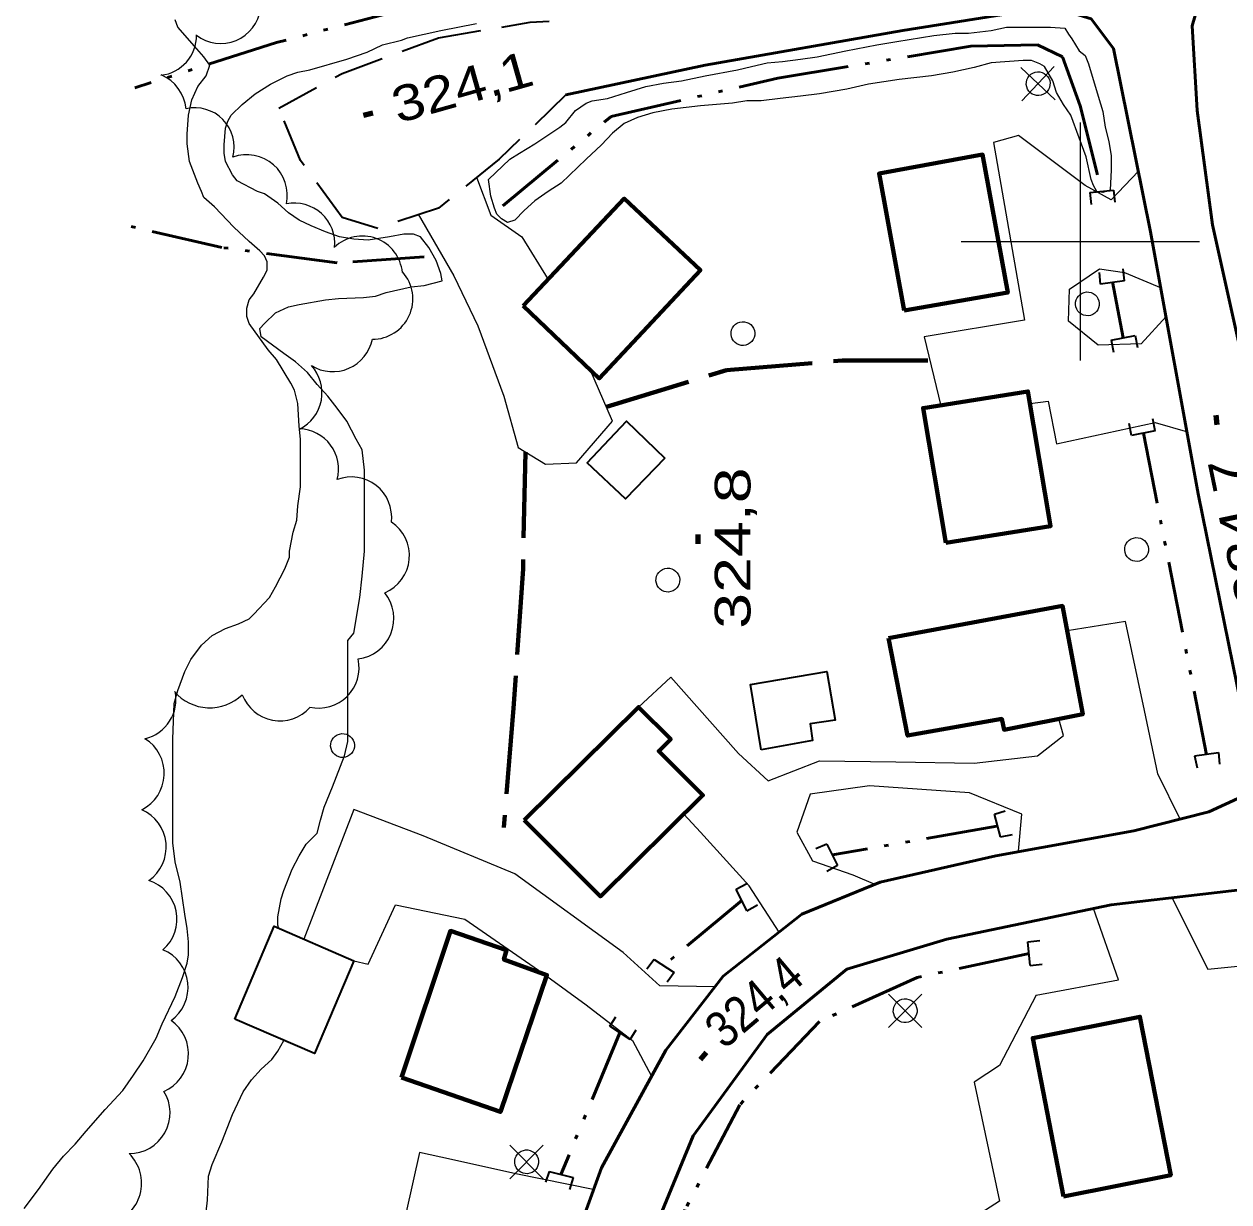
# Model space of a CAD drawing. Extents: x 240591 to 242335, y 5323482 to 5326937.
# Drawn here: x 240911.3 to 241012.5, y 5324919.3 to 5325018.2 of the extents above; entities that cross this region are included whole.
import ezdxf
from ezdxf.enums import TextEntityAlignment as Align

# ---------------------------------------------------------------- set-up
doc = ezdxf.new("R2010")
doc.units = 0
doc.header["$LTSCALE"] = 1.2
for name, pattern in [('DASH_DOUBLE_DOT', [9.2, 5, -1.2, 0.3, -1.2, 0.3, -1.2]), ('LONG_DASHED', [7.5, 6, -1.5]), ('MEDIUM_DASHED', [4.5, 3, -1.5])]:
    doc.linetypes.add(name, pattern=pattern)
for name, color, linetype, lineweight in [('19', 7, 'Continuous', 13), ('2', 7, 'Continuous', 13), ('21', 7, 'Continuous', 53), ('22', 7, 'LONG_DASHED', 70), ('26', 7, 'Continuous', 35), ('3', 7, 'Continuous', 140), ('31', 7, 'Continuous', 70), ('36', 7, 'Continuous', 13), ('4', 7, 'DASH_DOUBLE_DOT', 53), ('44', 7, 'Continuous', 25), ('61', 7, 'Continuous', 13)]:
    doc.layers.add(name, color=color, linetype=linetype, lineweight=lineweight)

msp = doc.modelspace()

# ---------------------------------------------------------------- linework, layer by layer
at = {"layer": '19'}
for points in [[(241004.9, 5325005.9), (241002.6, 5325003.5), (241000.4, 5325004.7), (240994.8, 5325008.9), (240992.7, 5325008.3), (240995.3, 5324993.4), (240986.9, 5324992), (240988.3, 5324986.2)], [(240949.3, 5325005.4), (240950.5, 5325002.2), (240953.1, 5325000.4), (240955.3, 5324996.8)], [(240944.4, 5325002.3), (240947.4, 5324997.1), (240949.4, 5324992.9), (240951.6, 5324987), (240952.8, 5324982.7), (240955.1, 5324981.3), (240957.7, 5324981.4), (240960.7, 5324984.9), (240958.8, 5324989.3)], [(241007.2, 5324993.7), (241005.1, 5324991.4), (241001.5, 5324991.3), (240999, 5324993.3), (240999.1, 5324996), (241001.6, 5324997.7), (241003.7, 5324997.4), (241006.8, 5324996.1)], [(240995.8, 5324986.4), (240997.3, 5324986.6), (240998, 5324983), (241006.3, 5324984.8), (241009, 5324984)], [(241008.4, 5324951.5), (241006.5, 5324955.3), (241005.4, 5324960.6), (241003.8, 5324968.1), (240998.9, 5324967.3)], [(240962.9, 5324960.9), (240965.6, 5324963.4), (240971.3, 5324957), (240973.8, 5324954.7), (240978.1, 5324956.4), (240984.5, 5324956.3), (240991.1, 5324956.2), (240996.4, 5324956.8), (240998.6, 5324958.5), (240998.2, 5324959.9)], [(240994.8, 5324948.8), (240995.1, 5324951.9), (240990.7, 5324953.7), (240982.3, 5324954.3), (240977.3, 5324953.6), (240976.2, 5324950.4), (240977.5, 5324948), (240980.9, 5324946.8), (240982.8, 5324946)], [(240969.3, 5324937.4), (240964.7, 5324937.5), (240961.6, 5324940.3), (240952.5, 5324946.9), (240944.8, 5324950.1), (240939, 5324952.3), (240934.8, 5324941.4)], [(240974.7, 5324942), (240972.2, 5324945.9), (240968.1, 5324950.4), (240966.7, 5324951.9)], [(241007.7, 5324944.9), (241010.7, 5324938.9), (241014.9, 5324939.3)], [(240939, 5324939.6), (240940.2, 5324939.3), (240942.5, 5324944.3), (240948.3, 5324943.1), (240954.5, 5324938.8), (240954.8, 5324938.5)], [(240996.3, 5324936.7), (241003.2, 5324938), (241001.1, 5324944)], [(240955.2, 5324938.3), (240958.5, 5324935.9), (240962.4, 5324932.9), (240964, 5324929.9)], [(240996.3, 5324936.7), (240993.2, 5324930.8), (240991.1, 5324929.4), (240993.2, 5324919.4), (240989.6, 5324917.1), (240984.8, 5324916.3), (240984, 5324908.9), (240982.9, 5324904.7), (240980.5, 5324902.7), (240980, 5324902.7)], [(240959.1, 5324920.4), (240952.6, 5324921.7), (240947.2, 5324922.9), (240944.5, 5324923.5), (240943.4, 5324918.5)]]:
    msp.add_lwpolyline(points, dxfattribs=at)
at = {"layer": '2'}
for points in [[(240925.1, 5324940.1), (240925.1, 5324941.2), (240925, 5324942.3), (240924.8, 5324943.5), (240924.4, 5324946.2), (240924, 5324947.9), (240923.8, 5324949.5), (240923.8, 5324950.9), (240923.8, 5324952.8), (240923.8, 5324955.7), (240923.8, 5324958.2), (240923.9, 5324961.2), (240924.2, 5324962.3), (240924.8, 5324963.9), (240925.3, 5324964.9), (240926.2, 5324966.1), (240927.1, 5324966.9), (240928.2, 5324967.5), (240929.3, 5324967.9), (240930.2, 5324968.3), (240930.6, 5324968.7), (240931.9, 5324970.1), (240932.4, 5324971), (240933.2, 5324972.5), (240933.6, 5324973.5), (240933.6, 5324974), (240933.9, 5324975.6), (240934.2, 5324976.6), (240934.3, 5324977.8), (240934.5, 5324979.4), (240934.5, 5324980.6), (240934.5, 5324983.4), (240934.4, 5324984.5), (240934.3, 5324986.4), (240934, 5324987.5), (240933.7, 5324988.1), (240932.5, 5324990.1), (240931.8, 5324990.9), (240930.2, 5324993.1), (240930, 5324993.7), (240930, 5324994.4), (240930.2, 5324995.1), (240930.6, 5324995.6), (240931.4, 5324997), (240931.7, 5324997.6), (240931.7, 5324998.3), (240931.5, 5324998.8), (240931.1, 5324999.2), (240930.2, 5325000), (240928.9, 5325001.2), (240927.3, 5325002.9), (240926.4, 5325003.7), (240926.2, 5325004.2), (240925.9, 5325004.9), (240925.2, 5325006.7), (240925, 5325008.2), (240925, 5325009), (240925.1, 5325010.6), (240925.4, 5325011.9), (240925.9, 5325013), (240926.6, 5325013.9), (240926.9, 5325014.8), (240926.4, 5325015.5), (240925.6, 5325016.4), (240924.2, 5325018), (240924, 5325018.6)], [(240939, 5324967.1), (240939.5, 5324970.1), (240939.7, 5324971.9), (240939.9, 5324974), (240939.9, 5324975.4), (240939.9, 5324977.9), (240939.9, 5324980.8), (240939.7, 5324982.5), (240939.2, 5324983.4), (240938.4, 5324984.9), (240937.6, 5324986), (240936.8, 5324987), (240935.9, 5324988), (240935.1, 5324989), (240934.1, 5324989.9), (240933.1, 5324990.6), (240931.2, 5324992), (240931.1, 5324992.7), (240931.5, 5324993.1), (240932.4, 5324994), (240933.5, 5324994.5), (240934.4, 5324994.7), (240936.6, 5324995.1), (240937.7, 5324995.2), (240939.8, 5324995.3), (240940.8, 5324995.4), (240941.7, 5324995.7), (240943.8, 5324996.2), (240944.9, 5324996.3), (240946.4, 5324996.7), (240946.3, 5324997.3), (240945.9, 5324998.4), (240945.3, 5324999.5), (240944.6, 5325000.4), (240944, 5325000.6), (240943.2, 5325000.6), (240942, 5325000.4), (240940.2, 5325000.1), (240939, 5325000.2), (240937.8, 5325000.4), (240936.6, 5325000.8), (240935.4, 5325001.3), (240934.4, 5325001.8), (240933.5, 5325002.4), (240932.6, 5325003.2), (240931.5, 5325004), (240930.9, 5325004.2), (240929.2, 5325005.1), (240928.8, 5325005.6), (240928.2, 5325006.7), (240928.1, 5325007.4), (240928.1, 5325008.1), (240928.2, 5325009.5), (240928.4, 5325010.1), (240928.7, 5325010.6), (240929.6, 5325011.5), (240930.7, 5325012.4), (240932, 5325013.2), (240933.4, 5325013.9), (240934.3, 5325014.2), (240935.3, 5325014.4), (240938.4, 5325015.3), (240940.1, 5325015.9), (240941.4, 5325016.5), (240943, 5325016.9), (240943.5, 5325017.1), (240946.3, 5325017.7), (240949.3, 5325018.3)], [(240932.7, 5324942.3), (240932.6, 5324942.6), (240932.6, 5324943.3), (240932.9, 5324944.8), (240933.1, 5324945.5), (240933.8, 5324947.3), (240934.4, 5324948.4), (240935, 5324949.4), (240935.9, 5324950.3), (240936.2, 5324951.4), (240936.5, 5324952.5), (240937.2, 5324954.2), (240938.2, 5324956.8), (240938.5, 5324958), (240938.5, 5324959.2), (240938.5, 5324961), (240938.5, 5324963.6), (240938.5, 5324966.5), (240939, 5324967.1)], [(240911.3, 5324918.8), (240912.5, 5324920.4), (240913.7, 5324922.1), (240914.6, 5324923.2), (240915.6, 5324924.2), (240916.5, 5324925.3), (240918.1, 5324927.1), (240919.6, 5324928.7), (240920.5, 5324930), (240921.3, 5324931.2), (240922.4, 5324933.1), (240922.9, 5324934.3), (240924, 5324936.6), (240924.6, 5324938.2), (240925, 5324939.4), (240925.1, 5324940.1)], [(240926.5, 5324917.8), (240926.7, 5324919.5), (240926.8, 5324921.5), (240927.1, 5324922.5), (240927.9, 5324924.4), (240928.8, 5324926.7), (240929.7, 5324928.6), (240930.4, 5324929.6), (240931.2, 5324930.5), (240932.1, 5324931.3), (240932.6, 5324932), (240933.1, 5324932.9)]]:
    msp.add_lwpolyline(points, dxfattribs=at)
msp.add_lwpolyline([(240950.3, 5325005.2), (240952.1, 5325006.9), (240952.9, 5325007.4), (240954.2, 5325008.2), (240956.3, 5325009.6), (240956.8, 5325010), (240957.6, 5325011), (240958.5, 5325011.6), (240959, 5325011.8), (240960.3, 5325012), (240961.9, 5325012.5), (240963.5, 5325013), (240965, 5325013.3), (240966.5, 5325013.5), (240968.5, 5325013.9), (240971.2, 5325014.4), (240972.4, 5325014.7), (240973.7, 5325015), (240975, 5325015.1), (240976.5, 5325015.3), (240977.9, 5325015.5), (240980.3, 5325016), (240982.9, 5325016.5), (240984.6, 5325016.8), (240987.7, 5325017.3), (240989.5, 5325017.5), (240990.6, 5325017.5), (240992.5, 5325017.7), (240993.8, 5325018), (240995, 5325018), (240997.5, 5325018), (240998.7, 5325017.9), (240999, 5325017.4), (240999.3, 5325017), (240999.9, 5325016), (241000.4, 5325015.6), (241000.7, 5325014.9), (241001.5, 5325012.2), (241001.9, 5325010.9), (241002.1, 5325009.6), (241002.4, 5325008.4), (241002.6, 5325007.2), (241002.6, 5325006), (241002.5, 5325004.3), (241001.9, 5325004.1), (241001.4, 5325004.2), (241001.1, 5325004.7), (241000.9, 5325005.2), (241000.5, 5325007.1), (240999.9, 5325008.7), (240999.2, 5325010.6), (240998.6, 5325011.5), (240998, 5325012.5), (240997.7, 5325013.5), (240997, 5325014.7), (240996.6, 5325014.9), (240995.9, 5325015.2), (240995.2, 5325015.2), (240992.5, 5325015), (240991.1, 5325014.6), (240989.3, 5325014.2), (240987.5, 5325013.9), (240984.8, 5325013.6), (240982.2, 5325013.2), (240980.4, 5325012.8), (240978.1, 5325012.4), (240976.5, 5325012.2), (240974.8, 5325012), (240973.2, 5325011.8), (240972, 5325011.8), (240970.8, 5325011.6), (240968.1, 5325011.4), (240965.7, 5325011.1), (240964.1, 5325010.8), (240962.8, 5325010.4), (240961.7, 5325009.9), (240960.7, 5325009.1), (240959.8, 5325008.1), (240958.5, 5325006.9), (240956.4, 5325004.9), (240955.3, 5325004.2), (240954.2, 5325003.4), (240953.3, 5325002.6), (240952.5, 5325001.8), (240951.9, 5325001.6), (240951.4, 5325001.9), (240951, 5325002.3), (240950.8, 5325002.8), (240950.5, 5325003.8)], close=True, dxfattribs=at)
at = {"layer": '21'}
for points in [[(241098.8, 5324966.6), (241075.9, 5324962.7), (241046.4, 5324957.5), (241026.5, 5324954.3), (241022.7, 5324955.1), (241020.5, 5324957.5), (241019.4, 5324960.6), (241013.8, 5324989.3), (241011.1, 5325001.4), (241009.8, 5325011), (241009.4, 5325018.1), (241010.3, 5325021.2), (241012.6, 5325022.2), (241036.1, 5325026), (241060.9, 5325030.7), (241094, 5325036.4)], [(241010.8, 5324952.1), (241013.6, 5324953.4), (241014.4, 5324956.3), (241013.9, 5324959.1), (241009.9, 5324978.8), (241005.9, 5325000.8), (241002.8, 5325016.2), (241000.9, 5325018.7), (240997.6, 5325019.7), (240985.1, 5325017.7), (240968.5, 5325014.8), (240956.8, 5325012.3)], [(240940.1, 5324867.1), (240948.3, 5324890.5), (240956, 5324911.8), (240959.8, 5324922.2), (240965.2, 5324932.1), (240970, 5324938.3), (240976.6, 5324943.5), (240983.2, 5324946.2), (240992.9, 5324948.4), (241004.5, 5324950.5), (241010.8, 5324952.1)], [(241013.9, 5324945.6), (241002.6, 5324944.3), (240988.8, 5324941.4), (240980.4, 5324938.9), (240973.7, 5324933.4), (240967.5, 5324924.9), (240963.4, 5324915), (240958.1, 5324900.4), (240951.8, 5324883), (240945.8, 5324864.9)]]:
    msp.add_lwpolyline(points, dxfattribs=at)
at = {"layer": '21', "linetype": 'MEDIUM_DASHED', "lineweight": 35}
msp.add_lwpolyline([(240956.8, 5325012.3), (240951.2, 5325006.9), (240946.1, 5325002.8), (240941, 5325001.1), (240938, 5325002), (240934.5, 5325006.8), (240932.7, 5325011.2), (240938, 5325014.1), (240946.1, 5325017.1), (240953.8, 5325018.4), (240955.4, 5325018.5)], dxfattribs=at)
at = {"layer": '22'}
for points in [[(240960.2, 5324986.1), (240960.2, 5324986.1), (240970.3, 5324989.2), (240980, 5324990), (240987.4, 5324990)], [(240953.4, 5324982.3), (240953.2, 5324972.5), (240952.4, 5324960.8), (240951.6, 5324950.8)]]:
    msp.add_lwpolyline(points, dxfattribs=at)
at = {"layer": '26'}
for p, q in [((241000.8, 5325004.1), (241002.8, 5325004.3)), ((241002.8, 5325004.3), (241002.9, 5325003.3)), ((241000.8, 5325004.1), (241000.9, 5325003.1)), ((241001.7, 5324996.4), (241001.6, 5324997.4)), ((241003.7, 5324996.7), (241003.6, 5324997.7)), ((241003.7, 5324996.7), (241001.7, 5324996.4)), ((241002.6, 5324991.7), (241004.6, 5324992.1)), ((241004.6, 5324992.1), (241004.8, 5324991.1)), ((241002.6, 5324991.7), (241002.8, 5324990.7)), ((241006.3, 5324984.1), (241006.1, 5324985.1)), ((241004.3, 5324983.7), (241004.1, 5324984.7)), ((241006.3, 5324984.1), (241004.3, 5324983.7)), ((241009.6, 5324956.8), (241011.6, 5324957.1)), ((241009.6, 5324956.8), (241009.8, 5324955.8)), ((241011.6, 5324957.1), (241011.7, 5324956.1)), ((240992.8, 5324951.9), (240993.7, 5324952.2)), ((240993.3, 5324950), (240992.8, 5324951.9)), ((240993.3, 5324950), (240994.3, 5324950.2)), ((240978.7, 5324949.4), (240977.8, 5324949)), ((240978.7, 5324949.4), (240979.6, 5324947.6)), ((240979.6, 5324947.6), (240978.7, 5324947.1)), ((240971.1, 5324945.6), (240972, 5324946.1)), ((240972, 5324943.8), (240971.1, 5324945.6)), ((240972, 5324943.8), (240972.9, 5324944.3)), ((240995.6, 5324941.2), (240996.6, 5324941.3)), ((240995.8, 5324939.2), (240995.6, 5324941.2)), ((240964.2, 5324939.7), (240963.6, 5324938.9)), ((240964.2, 5324939.7), (240965.9, 5324938.6)), ((240965.9, 5324938.6), (240965.3, 5324937.8)), ((240995.8, 5324939.2), (240996.8, 5324939.3)), ((240960.5, 5324934.1), (240961, 5324934.9)), ((240962.2, 5324933), (240960.5, 5324934.1)), ((240962.2, 5324933), (240962.7, 5324933.8)), ((240955.4, 5324921.9), (240955.1, 5324921)), ((240955.4, 5324921.9), (240957.4, 5324921.4)), ((240957.4, 5324921.4), (240957.1, 5324920.4))]:
    msp.add_line(p, q, dxfattribs=at)
at = {"layer": '3'}
for p, q in [((240939.8, 5325010.6), (240940.6, 5325010.8)), ((241011.5, 5324984.6), (241011.4, 5324985.4)), ((240967.9, 5324974.6), (240967.9, 5324975.4)), ((240968.1, 5324931.3), (240968.6, 5324931.9))]:
    msp.add_line(p, q, dxfattribs=at)
at = {"layer": '31'}
for points in [[(240985.2, 5324994.2), (240983.1, 5325005.7), (240991.8, 5325007.3), (240993.9, 5324995.7)], [(240953.2, 5324994.6), (240961.7, 5325003.6), (240968.1, 5324997.6), (240959.6, 5324988.5)], [(240988.7, 5324974.7), (240986.8, 5324986), (240995.6, 5324987.4), (240997.5, 5324976.1)], [(240983.9, 5324966.7), (240998.5, 5324969.4), (241000.2, 5324960.3), (240993.6, 5324959), (240993.4, 5324959.9), (240985.5, 5324958.5)], [(240953.3, 5324951.4), (240962.9, 5324960.9), (240965.6, 5324958.2), (240964.6, 5324957.2), (240968.3, 5324953.5), (240959.7, 5324945)], [(240943, 5324929.8), (240947.1, 5324942.1), (240951.8, 5324940.5), (240951.6, 5324939.7), (240955.2, 5324938.4), (240951.3, 5324926.9)], [(240998.6, 5324919.8), (240996, 5324933.1), (241005, 5324934.9), (241007.6, 5324921.6)]]:
    msp.add_lwpolyline(points, close=True, dxfattribs=at)
at = {"layer": '31', "lineweight": 35}
for points in [[(240965.1, 5324981.8), (240961.8, 5324978.4), (240958.6, 5324981.4), (240961.9, 5324984.9)], [(240973.2, 5324957.3), (240972.3, 5324962.8), (240978.7, 5324963.9), (240979.4, 5324959.8), (240977.3, 5324959.5), (240977.5, 5324958.1)], [(240929, 5324934.7), (240932.3, 5324942.5), (240939, 5324939.6), (240935.7, 5324931.8)]]:
    msp.add_lwpolyline(points, close=True, dxfattribs=at)
at = {"layer": '36'}
for p, q in [((240997.9, 5325011.9), (240995, 5325014.6)), ((240995.1, 5325011.8), (240997.8, 5325014.7)), ((240986.7, 5324934), (240983.9, 5324936.8)), ((240986.7, 5324936.8), (240983.9, 5324934)), ((240954.9, 5324921.3), (240952.1, 5324924.1)), ((240954.9, 5324924.1), (240952.1, 5324921.3))]:
    msp.add_line(p, q, dxfattribs=at)
for centre, major_axis, ratio in [((240996.464, 5325013.247), (-0.261, 0.965), 0.99964), ((241000.593, 5324994.76), (0.261, -0.965), 0.99964), ((240971.663, 5324992.26), (0.261, -0.965), 0.99964), ((241004.723, 5324974.13), (0.261, -0.965), 0.99964), ((240965.363, 5324971.56), (0.261, -0.965), 0.99964), ((240938.043, 5324957.67), (0.261, -0.965), 0.99964), ((240985.292, 5324935.405), (-0.463, 0.886), 0.999959), ((240953.502, 5324922.715), (-0.463, 0.886), 0.999959)]:
    msp.add_ellipse(centre, major_axis=major_axis, ratio=ratio, dxfattribs=at)
at = {"layer": '4'}
for p, q in [((241002.7, 5324996.6), (241003.6, 5324991.9)), ((241005.3, 5324983.9), (241010.6, 5324956.9)), ((240993, 5324950.9), (240979.2, 5324948.5)), ((240971.6, 5324944.7), (240965, 5324939.2)), ((240961.3, 5324933.5), (240956.4, 5324921.7))]:
    msp.add_line(p, q, dxfattribs=at)
for points in [[(240955, 5325021.8), (240944, 5325019.7), (240932.5, 5325016.7), (240920.6, 5325012.9)], [(240951.5, 5325003), (240960.6, 5325010.5), (240974.6, 5325013.7), (240990.8, 5325016.4), (240996.4, 5325016.5), (240998.5, 5325015.5), (241000, 5325011.4), (241001.8, 5325004.2)], [(240944.9, 5324998.7), (240937.6, 5324998.2), (240927.9, 5324999.5), (240919.6, 5325001.4)], [(240995.7, 5324940.2), (240986.3, 5324938.2), (240978.1, 5324934.5), (240971.4, 5324927.5), (240966.8, 5324918.7), (240963.9, 5324907.9)]]:
    msp.add_lwpolyline(points, dxfattribs=at)
at = {"layer": '44'}
for centre, major_axis, ratio, start_param, end_param in [((240927.831, 5325020.001), (1.195, 3.152), 0.996271, 2.848699, 4.9384522), ((240922.45, 5325017.304), (0.055, 3.362), 0.992575, 3.2616203, 4.7378022), ((240921.528, 5325010.843), (-1.803, 2.87), 0.9979, 4.2381886, 5.3350942), ((240925.603, 5325007.846), (1.524, 3.027), 0.980598, 4.9421911, 6.9701317), ((240929.993, 5325003.867), (2.245, 2.575), 0.998901, 5.217306, 7.3450075), ((240933.988, 5324999.84), (-3.358, -0.508), 0.99376, 2.8889217, 4.758162), ((240939.703, 5324997.067), (-0.868, 3.274), 0.998919, 4.5520496, 6.7909466), ((240940.566, 5324995.168), (2.392, 2.399), 0.99714, 3.9210416, 6.2250252), ((240937.22, 5324992.455), (3.344, -0.567), 0.999485, 4.3243396, 6.255819), ((240932.941, 5324987.288), (0.062, 3.39), 0.99691, 3.6164031, 5.4723326), ((240934.324, 5324980.893), (-2.946, 1.663), 0.998116, 3.3887386, 5.1929293), ((240938.789, 5324976.835), (0.655, 3.327), 0.996644, 4.7873562, 6.8425272), ((240940.296, 5324973.621), (-1.099, 3.195), 0.996398, 3.2035157, 5.3691125), ((240938.904, 5324968.351), (3.172, -1.364), 0.995188, 5.246452, 7.3660073), ((240936.055, 5324964.203), (0.672, 3.32), 0.99641, 3.1138419, 5.1305824), ((240920.66, 5324961.541), (3.272, -0.906), 0.999721, 5.2172731, 6.7521256), ((240926.905, 5324964.807), (-1.182, -3.793), 0.992078, 5.7296331, 7.34692), ((240932.782, 5324963.127), (0.686, -3.313), 0.998175, 4.8670618, 6.9201241), ((240919.658, 5324955.335), (3.394, -0.386), 0.999119, 5.2874987, 7.414943), ((240919.819, 5324949.146), (3.401, 0.331), 0.999978, 5.2228369, 7.3473076), ((240920.723, 5324943.095), (3.368, 0.585), 0.996882, 5.2545257, 7.3713733), ((240921.655, 5324937.362), (-2.058, 2.728), 0.999995, 3.1150836, 5.2448881), ((240921.666, 5324931.774), (3.413, -0.437), 0.996381, 5.2502186, 7.3696693), ((240920.137, 5324926.827), (2.984, -1.666), 0.999994, 5.2166973, 7.3482326), ((240917.67, 5324920.917), (-2.477, 2.466), 0.999984, 2.5906067, 4.7188284)]:
    msp.add_ellipse(centre, major_axis=major_axis, ratio=ratio, start_param=start_param, end_param=end_param, dxfattribs=at)
at = {"layer": '61'}
for points in [[(241000, 5325010), (241000, 5325000), (241000, 5324990)], [(240990, 5325000), (241000, 5325000), (241010, 5325000)]]:
    msp.add_lwpolyline(points, dxfattribs=at)

# ---------------------------------------------------------------- texts
at = {"layer": '3'}
for s, rotation, width, p in [('324,1', 15.791, 1.2, (240942.7, 5325009.9)), ('324,4', 40.081, 0.9, (240970.1, 5324932.1))]:
    msp.add_text(s, height=3, rotation=rotation, dxfattribs=dict(at, width=width)).set_placement(p)
at = {"layer": '3', "width": 1.25}
msp.add_text('324,7', height=2.999, rotation=101.707, dxfattribs=at).set_placement((241013.611, 5324982.092), align=Align.RIGHT)
at = {"layer": '3', "width": 1.35}
msp.add_text('324,8', height=3, rotation=90, dxfattribs=at).set_placement((240972.3, 5324974.25), align=Align.CENTER)

doc.saveas('drawing.dxf')
